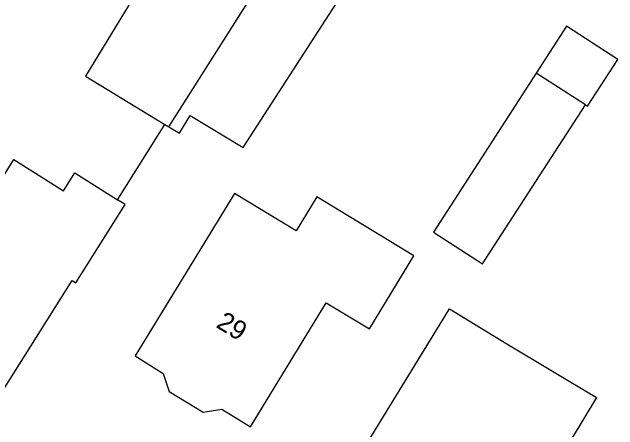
# Model space of a CAD drawing. Extents: x 136000 to 141000, y 400494 to 402006.
# Drawn here: x 137779.02 to 137810.71, y 401894.09 to 401915.96 of the extents above; entities that cross this region are included whole.
import ezdxf

# ---------------------------------------------------------------- set-up
doc = ezdxf.new("R2010")
doc.units = 0
for name, color, linetype in [('gg-afsc-muur', 7, 'Continuous'), ('gg-anno-huisnummerreeks BGT', 7, 'Continuous'), ('gg-bbg-bijgebouw', 7, 'Continuous'), ('gg-bbg-gedigitaliseerde bebouwing', 7, 'Continuous'), ('gg-bbg-gedigitaliseerde bijgebouw', 7, 'Continuous'), ('gg-bbg-hoofdgebouw', 7, 'Continuous'), ('gg-bbg-luifel en loopbrug', 7, 'Continuous'), ('gg-bbg-tussenscheiding', 7, 'Continuous')]:
    doc.layers.add(name, color=color, linetype=linetype)

msp = doc.modelspace()

# ---------------------------------------------------------------- linework, layer by layer
at = {"layer": 'gg-afsc-muur'}
msp.add_line((137784.542, 401906.134), (137787.008, 401910.084), dxfattribs=at)
at = {"layer": 'gg-bbg-bijgebouw'}
for p, q in [((137782.866, 401912.605), (137787.008, 401910.084)), ((137787.008, 401910.084), (137787.215, 401909.958))]:
    msp.add_line(p, q, dxfattribs=at)
msp.add_lwpolyline([(137787.215, 401909.958), (137787.77, 401909.621), (137788.335, 401910.55), (137791.109, 401908.877)], dxfattribs=at)
at = {"layer": 'gg-bbg-gedigitaliseerde bebouwing'}
for points in [[(137776.808, 401905.061), (137777.026, 401904.936), (137779.107, 401908.238), (137781.703, 401906.603), (137782.298, 401907.547), (137784.542, 401906.134)], [(137797.712, 401899.374), (137800.034, 401903.205), (137794.97, 401906.286), (137793.888, 401904.507), (137790.663, 401906.469), (137785.45, 401897.958)], [(137796.33, 401891.31), (137801.896, 401900.427), (137804.908, 401898.59)], [(137804.908, 401898.59), (137809.587, 401895.782), (137807.555, 401892.397)]]:
    msp.add_lwpolyline(points, dxfattribs=at)
at = {"layer": 'gg-bbg-gedigitaliseerde bijgebouw'}
for p, q in [((137791.109, 401908.877), (137797.26, 401918.408)), ((137806.443, 401912.77), (137801.071, 401904.437)), ((137809.026, 401911.098), (137806.443, 401912.77))]:
    msp.add_line(p, q, dxfattribs=at)
for points in [[(137791.589, 401922.899), (137789.805, 401924.01), (137782.866, 401912.605)], [(137801.071, 401904.437), (137803.637, 401902.775), (137809.026, 401911.098)]]:
    msp.add_lwpolyline(points, dxfattribs=at)
at = {"layer": 'gg-bbg-hoofdgebouw'}
for points in [[(137772.603, 401898.297), (137777.819, 401895.036), (137782.154, 401901.915), (137782.348, 401901.793), (137784.929, 401905.89), (137784.542, 401906.134)], [(137785.45, 401897.958), (137786.931, 401897.045), (137787.233, 401896.096), (137789.019, 401895.008), (137789.998, 401895.181), (137791.489, 401894.248), (137795.446, 401900.747), (137797.712, 401899.374)]]:
    msp.add_lwpolyline(points, dxfattribs=at)
at = {"layer": 'gg-bbg-luifel en loopbrug'}
msp.add_lwpolyline([(137809.026, 401911.098), (137809.127, 401911.032), (137810.713, 401913.482), (137808.025, 401915.223), (137806.443, 401912.77)], dxfattribs=at)
at = {"layer": 'gg-bbg-tussenscheiding'}
msp.add_lwpolyline([(137787.215, 401909.958), (137794.335, 401921.188), (137796.837, 401925.204)], dxfattribs=at)

# ---------------------------------------------------------------- texts
at = {"layer": 'gg-anno-huisnummerreeks BGT'}
msp.add_text('29', height=1, rotation=328.4, dxfattribs=at).set_placement((137789.639, 401899.492))

doc.saveas('drawing.dxf')
